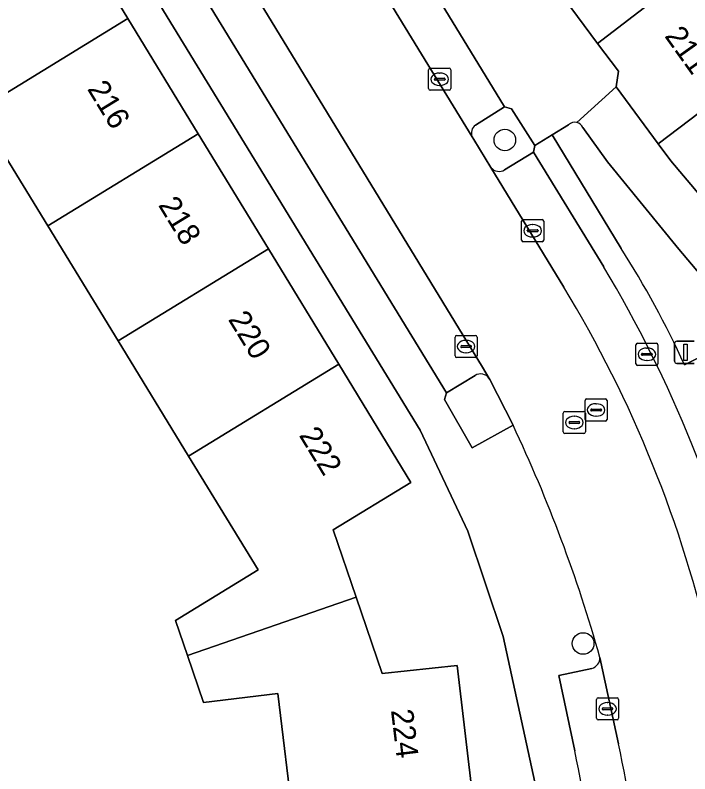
# Model space of a CAD drawing. Extents: x 159888 to 160761, y 384031 to 384750.
# Drawn here: x 160538.59 to 160569.11, y 384196.26 to 384230.55 of the extents above; entities that cross this region are included whole.
import ezdxf

# ---------------------------------------------------------------- set-up
doc = ezdxf.new("R2010")
doc.units = 0
for name, color, linetype in [('IMGEO_Boom', 7, 'Continuous'), ('IMGEO_Erf', 7, 'Continuous'), ('IMGEO_Groenvoorziening', 7, 'Continuous'), ('IMGEO_Kolk', 7, 'Continuous'), ('IMGEO_Lichtmast', 7, 'Continuous'), ('IMGEO_Pand', 7, 'Continuous'), ('IMGEO_Pand_nummerreeks', 7, 'Continuous'), ('IMGEO_Parkeervlak_open', 7, 'Continuous'), ('IMGEO_Rijbaan_lokaal_open', 7, 'Continuous'), ('IMGEO_Rioolput', 7, 'Continuous'), ('IMGEO_Voetpad_open', 7, 'Continuous')]:
    doc.layers.add(name, color=color, linetype=linetype)

msp = doc.modelspace()

# ---------------------------------------------------------------- linework, layer by layer
at = {"layer": 'IMGEO_Boom'}
for centre in [(160560.742, 384224.911), (160564.283, 384202.148)]:
    msp.add_circle(centre, 0.489, dxfattribs=at)
at = {"layer": 'IMGEO_Erf'}
for points in [[(160564.326, 384177.793), (160563.394, 384187.766), (160562.778, 384192.752), (160560.667, 384202.459), (160559.072, 384207.22), (160556.908, 384211.788), (160533.512, 384250)], [(160551.177, 384194.043), (160550.476, 384199.882), (160547.111, 384199.478), (160546.382, 384201.607), (160545.842, 384203.186), (160549.579, 384205.472), (160546.428, 384210.622), (160543.245, 384215.825), (160540.061, 384221.029), (160536.878, 384226.232), (160533.694, 384231.435), (160530.431, 384236.769), (160537.297, 384240.881), (160540.515, 384235.608), (160543.693, 384230.401), (160546.87, 384225.195), (160550.048, 384219.987), (160553.226, 384214.779), (160556.494, 384209.424), (160552.971, 384207.294), (160554.014, 384204.247), (160555.198, 384200.789), (160558.586, 384201.159), (160559.314, 384195.02)]]:
    msp.add_lwpolyline(points, dxfattribs=at)
at = {"layer": 'IMGEO_Groenvoorziening'}
for points in [[(160561.048, 384226.321), (160560.719, 384226.408), (160559.413, 384225.584)], [(160560.731, 384223.556), (160562.038, 384224.36), (160562.097, 384224.662), (160561.048, 384226.321)], [(160563.628, 384225.601), (160562.881, 384225.145), (160566.001, 384220.012)], [(160568.864, 384214.75), (160571.788, 384216.212), (160568.617, 384219.981), (160565.39, 384223.927), (160564.274, 384225.47)], [(160559.261, 384225.052), (160559.335, 384224.93), (160560.115, 384223.662)], [(160559.396, 384214.259), (160558.098, 384213.477), (160558.015, 384213.177), (160559.256, 384211.001), (160561.112, 384212.018), (160560.06, 384214.089)], [(160560.06, 384214.089), (160560.035, 384214.131)]]:
    msp.add_lwpolyline(points, dxfattribs=at)
for centre, radius, start, end in [((160563.904, 384225.312), 0.4, 76.6146, 133.7116), ((160563.905, 384225.309), 0.403, 23.609, 76.7391), ((160559.673, 384225.222), 0.445, 125.6495, 202.4597), ((160560.487, 384223.981), 0.49, 220.6377, 299.8349), ((160528.984, 384196.461), 43.874, 24.6356, 32.4647), ((160559.651, 384213.874), 0.462, 33.8108, 123.5348)]:
    msp.add_arc(centre, radius, start, end, dxfattribs=at)
at = {"layer": 'IMGEO_Kolk'}
for p, q in [((160557.295, 384227.233), (160557.295, 384228.085)), ((160557.37, 384228.159), (160558.222, 384228.159)), ((160558.296, 384228.085), (160558.296, 384227.233)), ((160557.783, 384227.939), (160557.808, 384227.939)), ((160557.554, 384227.653), (160557.554, 384227.665)), ((160557.992, 384227.616), (160557.594, 384227.616)), ((160557.597, 384227.702), (160557.995, 384227.702)), ((160557.806, 384227.379), (160557.781, 384227.379)), ((160558.038, 384227.665), (160558.038, 384227.653)), ((160558.222, 384227.159), (160557.37, 384227.159)), ((160561.5, 384220.384), (160561.5, 384221.236)), ((160561.575, 384221.31), (160562.427, 384221.31)), ((160562.501, 384221.236), (160562.501, 384220.384)), ((160561.802, 384220.853), (160562.2, 384220.853)), ((160561.988, 384221.09), (160562.013, 384221.09)), ((160561.759, 384220.804), (160561.759, 384220.816)), ((160562.197, 384220.767), (160561.799, 384220.767)), ((160562.011, 384220.53), (160561.986, 384220.53)), ((160562.243, 384220.816), (160562.243, 384220.804)), ((160562.427, 384220.31), (160561.575, 384220.31)), ((160558.562, 384216.074), (160559.414, 384216.074)), ((160558.487, 384215.148), (160558.487, 384216)), ((160558.975, 384215.854), (160559, 384215.854)), ((160559.488, 384216), (160559.488, 384215.148)), ((160558.746, 384215.568), (160558.746, 384215.58)), ((160559.184, 384215.531), (160558.786, 384215.531)), ((160558.789, 384215.617), (160559.187, 384215.617)), ((160559.23, 384215.58), (160559.23, 384215.568)), ((160559.414, 384215.074), (160558.562, 384215.074)), ((160558.998, 384215.294), (160558.973, 384215.294)), ((160564.889, 384198.767), (160564.889, 384199.619)), ((160564.964, 384199.693), (160565.816, 384199.693)), ((160565.89, 384199.619), (160565.89, 384198.767)), ((160565.377, 384199.473), (160565.402, 384199.473)), ((160565.148, 384199.187), (160565.148, 384199.199)), ((160565.586, 384199.15), (160565.188, 384199.15)), ((160565.191, 384199.236), (160565.589, 384199.236)), ((160565.4, 384198.913), (160565.375, 384198.913)), ((160565.632, 384199.199), (160565.632, 384199.187)), ((160565.816, 384198.693), (160564.964, 384198.693))]:
    msp.add_line(p, q, dxfattribs=at)
for points in [[(160557.295, 384227.233), (160557.295, 384228.085)], [(160557.37, 384228.159), (160558.222, 384228.159)], [(160558.296, 384228.085), (160558.296, 384227.233)], [(160558.222, 384227.159), (160557.37, 384227.159)], [(160561.5, 384220.384), (160561.5, 384221.236)], [(160561.575, 384221.31), (160562.427, 384221.31)], [(160562.501, 384221.236), (160562.501, 384220.384)], [(160562.427, 384220.31), (160561.575, 384220.31)], [(160558.562, 384216.074), (160559.414, 384216.074)], [(160558.487, 384215.148), (160558.487, 384216)], [(160559.488, 384216), (160559.488, 384215.148)], [(160559.414, 384215.074), (160558.562, 384215.074)], [(160564.889, 384198.767), (160564.889, 384199.619)], [(160564.964, 384199.693), (160565.816, 384199.693)], [(160565.89, 384199.619), (160565.89, 384198.767)], [(160565.816, 384198.693), (160564.964, 384198.693)]]:
    msp.add_lwpolyline(points, dxfattribs=at)
for centre, radius, start, end in [((160557.372, 384228.083), 0.0765, 91.552, 178.448), ((160557.372, 384228.083), 0.0765, 91.552, 178.448), ((160558.22, 384228.083), 0.0765, 1.552, 88.448), ((160558.22, 384228.083), 0.0765, 1.552, 88.448), ((160557.594, 384227.662), 0.0403, 85.8775, 175.7526), ((160557.591, 384227.652), 0.0366, 178.938, 274.7102), ((160557.995, 384227.659), 0.043, 264.8664, 352.4533), ((160557.999, 384227.664), 0.0386, 1.7309, 96.639), ((160557.372, 384227.235), 0.0765, 181.552, 268.448), ((160557.372, 384227.235), 0.0765, 181.552, 268.448), ((160558.22, 384227.235), 0.0765, 271.552, 358.448), ((160558.22, 384227.235), 0.0765, 271.552, 358.448), ((160561.577, 384221.234), 0.0765, 91.552, 178.448), ((160561.577, 384221.234), 0.0765, 91.552, 178.448), ((160562.425, 384221.234), 0.0765, 1.552, 88.448), ((160562.425, 384221.234), 0.0765, 1.552, 88.448), ((160561.799, 384220.813), 0.0403, 85.8775, 175.7526), ((160562.204, 384220.815), 0.0386, 1.7309, 96.639), ((160561.796, 384220.803), 0.0366, 178.938, 274.7102), ((160562.2, 384220.81), 0.043, 264.8664, 352.4533), ((160561.577, 384220.386), 0.0765, 181.552, 268.448), ((160561.577, 384220.386), 0.0765, 181.552, 268.448), ((160562.425, 384220.386), 0.0765, 271.552, 358.448), ((160562.425, 384220.386), 0.0765, 271.552, 358.448), ((160558.564, 384215.998), 0.0765, 91.552, 178.448), ((160558.564, 384215.998), 0.0765, 91.552, 178.448), ((160559.412, 384215.998), 0.0765, 1.552, 88.448), ((160559.412, 384215.998), 0.0765, 1.552, 88.448), ((160558.786, 384215.577), 0.0403, 85.8775, 175.7526), ((160558.783, 384215.567), 0.0366, 178.938, 274.7102), ((160559.187, 384215.574), 0.043, 264.8664, 352.4533), ((160559.191, 384215.579), 0.0386, 1.7309, 96.639), ((160558.564, 384215.15), 0.0765, 181.552, 268.448), ((160558.564, 384215.15), 0.0765, 181.552, 268.448), ((160559.412, 384215.15), 0.0765, 271.552, 358.448), ((160559.412, 384215.15), 0.0765, 271.552, 358.448), ((160564.966, 384199.617), 0.0765, 91.552, 178.448), ((160564.966, 384199.617), 0.0765, 91.552, 178.448), ((160565.814, 384199.617), 0.0765, 1.552, 88.448), ((160565.814, 384199.617), 0.0765, 1.552, 88.448), ((160565.188, 384199.196), 0.0403, 85.8775, 175.7526), ((160565.185, 384199.186), 0.0366, 178.938, 274.7102), ((160565.589, 384199.193), 0.043, 264.8664, 352.4533), ((160565.593, 384199.198), 0.0386, 1.7309, 96.639), ((160564.966, 384198.769), 0.0765, 181.552, 268.448), ((160564.966, 384198.769), 0.0765, 181.552, 268.448), ((160565.814, 384198.769), 0.0765, 271.552, 358.448), ((160565.814, 384198.769), 0.0765, 271.552, 358.448)]:
    msp.add_arc(centre, radius, start, end, dxfattribs=at)
for centre, major_axis, ratio, start_param, end_param in [((160557.782, 384227.659), (-0.387, 0.002), 0.722429, 4.712389, 7.853982), ((160557.807, 384227.659), (-0.39, 0.002), 0.717154, 1.570796, 4.712389), ((160561.987, 384220.81), (-0.387, 0.002), 0.722429, 4.712389, 7.853982), ((160562.012, 384220.81), (-0.39, 0.002), 0.717154, 1.570796, 4.712389), ((160558.974, 384215.574), (-0.387, 0.002), 0.722429, 4.712389, 7.853982), ((160558.999, 384215.574), (-0.39, 0.002), 0.717154, 1.570796, 4.712389), ((160565.376, 384199.193), (-0.387, 0.002), 0.722429, 4.712389, 7.853982), ((160565.401, 384199.193), (-0.39, 0.002), 0.717154, 1.570796, 4.712389)]:
    msp.add_ellipse(centre, major_axis=major_axis, ratio=ratio, start_param=start_param, end_param=end_param, dxfattribs=at)
at = {"layer": 'IMGEO_Lichtmast'}
for p, q in [((160568.419, 384214.912), (160568.419, 384215.712)), ((160568.419, 384215.712), (160568.419, 384214.912)), ((160568.519, 384215.812), (160569.309, 384215.812)), ((160569.309, 384215.812), (160568.519, 384215.812)), ((160569.309, 384214.812), (160568.519, 384214.812)), ((160568.519, 384214.812), (160569.309, 384214.812))]:
    msp.add_line(p, q, dxfattribs=at)
msp.add_lwpolyline([(160568.839, 384215.687), (160568.989, 384215.687), (160568.989, 384214.937), (160568.839, 384214.937), (160568.839, 384215.687)], dxfattribs=at)
for centre, start, end in [((160568.519, 384215.712), 90, 180), ((160568.519, 384215.712), 90, 180), ((160568.519, 384214.912), 180, 270), ((160568.519, 384214.912), 180, 270)]:
    msp.add_arc(centre, 0.1, start, end, dxfattribs=at)
at = {"layer": 'IMGEO_Pand'}
for points in [[(160574.288, 384236.335), (160572.644, 384238.525), (160571.275, 384240.349), (160568.156, 384238.005), (160561.505, 384233.007), (160563.032, 384230.984), (160563.734, 384230.897), (160564.939, 384229.278), (160567.255, 384231.048), (160566.985, 384231.401), (160568.185, 384232.493), (160568.305, 384232.347), (160569.519, 384232.368), (160571.492, 384233.879), (160571.337, 384234.082)], [(160574.932, 384233.571), (160575.847, 384234.258), (160574.288, 384236.335), (160571.337, 384234.082), (160571.492, 384233.879), (160569.519, 384232.368), (160568.305, 384232.347), (160568.185, 384232.493), (160566.985, 384231.401), (160567.255, 384231.048), (160564.939, 384229.278), (160565.877, 384228.019), (160565.771, 384227.32), (160567.675, 384224.735), (160570.475, 384226.857), (160570.753, 384226.498), (160571.28, 384226.906), (160571.648, 384226.43), (160574.959, 384228.99), (160577.182, 384230.778)], [(160540.515, 384235.608), (160533.694, 384231.435), (160536.878, 384226.232), (160543.693, 384230.401)], [(160543.693, 384230.401), (160536.878, 384226.232), (160540.061, 384221.029), (160546.87, 384225.195)], [(160581.255, 384227.598), (160579.62, 384229.545), (160576.552, 384226.969), (160574.959, 384228.99), (160571.648, 384226.43), (160571.28, 384226.906), (160570.753, 384226.498), (160570.475, 384226.857), (160567.675, 384224.735), (160568.254, 384223.968), (160570.303, 384221.548), (160571.008, 384221.49), (160572.357, 384219.875), (160573.906, 384221.176), (160573.931, 384221.723), (160575.331, 384222.91), (160575.998, 384222.858), (160577.978, 384224.522), (160577.82, 384224.71)], [(160546.87, 384225.195), (160540.061, 384221.029), (160543.245, 384215.825), (160550.048, 384219.987)], [(160550.048, 384219.987), (160543.245, 384215.825), (160546.428, 384210.622), (160553.226, 384214.779)], [(160556.494, 384209.424), (160553.226, 384214.779), (160546.428, 384210.622), (160549.579, 384205.472), (160545.842, 384203.186), (160546.382, 384201.607), (160554.014, 384204.247), (160552.971, 384207.294)], [(160558.586, 384201.159), (160555.198, 384200.789), (160554.014, 384204.247), (160546.382, 384201.607), (160547.111, 384199.478), (160550.476, 384199.882), (160551.177, 384194.043), (160559.314, 384195.02)]]:
    msp.add_lwpolyline(points, close=True, dxfattribs=at)
at = {"layer": 'IMGEO_Parkeervlak_open'}
for points in [[(160559.413, 384225.584), (160560.719, 384226.408), (160551.143, 384242.113), (160549.84, 384241.311)], [(160549.185, 384241.499), (160559.261, 384225.052)], [(160560.035, 384214.131), (160559.728, 384214.647), (160543.906, 384240.555)], [(160543.767, 384239.957), (160542.424, 384239.11), (160558.098, 384213.477), (160559.396, 384214.259)], [(160565.22, 384219.17), (160562.038, 384224.36), (160560.731, 384223.556)], [(160560.115, 384223.662), (160563.414, 384218.258)], [(160565.885, 384197.614), (160565.039, 384201.519)], [(160564.68, 384201.022), (160563.177, 384200.704), (160563.907, 384197.296)]]:
    msp.add_lwpolyline(points, dxfattribs=at)
for centre, radius, start, end in [((160559.673, 384225.222), 0.445, 125.6495, 202.4597), ((160560.487, 384223.981), 0.49, 220.6377, 299.8349), ((160515.129, 384189.26), 58.341, 13.24164, 30.84158), ((160515.763, 384189.392), 55.712, 12.7429, 31.2064), ((160559.651, 384213.874), 0.462, 33.8108, 123.5348), ((160564.538, 384201.502), 0.501, 286.4235, 1.8928), ((160468.958, 384177.359), 99.02, 3.97147, 11.80346), ((160453.796, 384175.144), 112.317, 4.59609, 11.37491)]:
    msp.add_arc(centre, radius, start, end, dxfattribs=at)
at = {"layer": 'IMGEO_Rijbaan_lokaal_open'}
for points in [[(160545.852, 384246.914), (160538, 384259.726), (160530.263, 384272.354), (160529.728, 384273.233), (160529.522, 384273.687), (160525.198, 384271.067), (160525.638, 384270.277), (160538.092, 384250), (160538.19, 384249.84), (160539.088, 384248.391), (160542.176, 384243.336), (160543.906, 384240.555), (160559.728, 384214.647), (160560.035, 384214.131), (160560.06, 384214.089), (160561.112, 384212.018)], [(160563.414, 384218.258), (160560.115, 384223.662), (160559.335, 384224.93), (160559.261, 384225.052), (160549.185, 384241.499), (160545.852, 384246.914)], [(160565.039, 384201.519), (160565.885, 384197.614)]]:
    msp.add_lwpolyline(points, dxfattribs=at)
for centre, radius, start, end in [((160515.763, 384189.392), 55.712, 12.7429, 31.2064), ((160500.717, 384183.444), 66.813, 15.69563, 25.31954), ((160468.958, 384177.359), 99.02, 3.97147, 11.80346)]:
    msp.add_arc(centre, radius, start, end, dxfattribs=at)
at = {"layer": 'IMGEO_Rioolput'}
for p, q in [((160566.743, 384215.723), (160567.595, 384215.723)), ((160566.668, 384214.797), (160566.668, 384215.649)), ((160567.156, 384215.503), (160567.181, 384215.503)), ((160567.669, 384215.649), (160567.669, 384214.797)), ((160566.927, 384215.217), (160566.927, 384215.229)), ((160567.365, 384215.18), (160566.967, 384215.18)), ((160566.97, 384215.266), (160567.368, 384215.266)), ((160567.411, 384215.229), (160567.411, 384215.217)), ((160567.595, 384214.723), (160566.743, 384214.723)), ((160567.179, 384214.943), (160567.154, 384214.943)), ((160564.368, 384212.28), (160564.368, 384213.132)), ((160564.443, 384213.206), (160565.295, 384213.206)), ((160564.856, 384212.986), (160564.881, 384212.986)), ((160565.369, 384213.132), (160565.369, 384212.28)), ((160563.46, 384212.639), (160564.312, 384212.639)), ((160564.627, 384212.7), (160564.627, 384212.712)), ((160565.065, 384212.663), (160564.667, 384212.663)), ((160564.67, 384212.749), (160565.068, 384212.749)), ((160565.111, 384212.712), (160565.111, 384212.7)), ((160563.385, 384211.713), (160563.385, 384212.565)), ((160563.873, 384212.419), (160563.898, 384212.419)), ((160564.386, 384212.565), (160564.386, 384211.713)), ((160564.879, 384212.426), (160564.854, 384212.426)), ((160563.644, 384212.133), (160563.644, 384212.145)), ((160564.082, 384212.096), (160563.684, 384212.096)), ((160563.687, 384212.182), (160564.085, 384212.182)), ((160564.128, 384212.145), (160564.128, 384212.133)), ((160565.295, 384212.206), (160564.443, 384212.206)), ((160564.312, 384211.639), (160563.46, 384211.639)), ((160563.896, 384211.859), (160563.871, 384211.859))]:
    msp.add_line(p, q, dxfattribs=at)
for points in [[(160566.743, 384215.723), (160567.595, 384215.723)], [(160566.668, 384214.797), (160566.668, 384215.649)], [(160567.669, 384215.649), (160567.669, 384214.797)], [(160567.595, 384214.723), (160566.743, 384214.723)], [(160564.368, 384212.28), (160564.368, 384213.132)], [(160564.443, 384213.206), (160565.295, 384213.206)], [(160565.369, 384213.132), (160565.369, 384212.28)], [(160563.46, 384212.639), (160564.312, 384212.639)], [(160563.385, 384211.713), (160563.385, 384212.565)], [(160564.386, 384212.565), (160564.386, 384211.713)], [(160565.295, 384212.206), (160564.443, 384212.206)], [(160564.312, 384211.639), (160563.46, 384211.639)]]:
    msp.add_lwpolyline(points, dxfattribs=at)
for centre, radius, start, end in [((160566.745, 384215.647), 0.0765, 91.552, 178.448), ((160566.745, 384215.647), 0.0765, 91.552, 178.448), ((160567.593, 384215.647), 0.0765, 1.552, 88.448), ((160567.593, 384215.647), 0.0765, 1.552, 88.448), ((160566.967, 384215.226), 0.0403, 85.8775, 175.7526), ((160566.964, 384215.216), 0.0366, 178.938, 274.7102), ((160567.368, 384215.223), 0.043, 264.8664, 352.4533), ((160567.372, 384215.228), 0.0386, 1.7309, 96.639), ((160566.745, 384214.799), 0.0765, 181.552, 268.448), ((160566.745, 384214.799), 0.0765, 181.552, 268.448), ((160567.593, 384214.799), 0.0765, 271.552, 358.448), ((160567.593, 384214.799), 0.0765, 271.552, 358.448), ((160564.445, 384213.13), 0.0765, 91.552, 178.448), ((160564.445, 384213.13), 0.0765, 91.552, 178.448), ((160565.293, 384213.13), 0.0765, 1.552, 88.448), ((160565.293, 384213.13), 0.0765, 1.552, 88.448), ((160563.462, 384212.563), 0.0765, 91.552, 178.448), ((160563.462, 384212.563), 0.0765, 91.552, 178.448), ((160564.31, 384212.563), 0.0765, 1.552, 88.448), ((160564.31, 384212.563), 0.0765, 1.552, 88.448), ((160564.667, 384212.709), 0.0403, 85.8775, 175.7526), ((160564.664, 384212.699), 0.0366, 178.938, 274.7102), ((160565.068, 384212.706), 0.043, 264.8664, 352.4533), ((160565.072, 384212.711), 0.0386, 1.7309, 96.639), ((160564.445, 384212.282), 0.0765, 181.552, 268.448), ((160564.445, 384212.282), 0.0765, 181.552, 268.448), ((160565.293, 384212.282), 0.0765, 271.552, 358.448), ((160565.293, 384212.282), 0.0765, 271.552, 358.448), ((160563.684, 384212.142), 0.0403, 85.8775, 175.7526), ((160563.681, 384212.132), 0.0366, 178.938, 274.7102), ((160564.085, 384212.139), 0.043, 264.8664, 352.4533), ((160564.089, 384212.144), 0.0386, 1.7309, 96.639), ((160563.462, 384211.715), 0.0765, 181.552, 268.448), ((160563.462, 384211.715), 0.0765, 181.552, 268.448), ((160564.31, 384211.715), 0.0765, 271.552, 358.448), ((160564.31, 384211.715), 0.0765, 271.552, 358.448)]:
    msp.add_arc(centre, radius, start, end, dxfattribs=at)
for centre, major_axis, ratio, start_param, end_param in [((160567.155, 384215.223), (-0.387, 0.002), 0.722429, 4.712389, 7.853982), ((160567.18, 384215.223), (-0.39, 0.002), 0.717154, 1.570796, 4.712389), ((160564.855, 384212.706), (-0.387, 0.002), 0.722429, 4.712389, 7.853982), ((160564.88, 384212.706), (-0.39, 0.002), 0.717154, 1.570796, 4.712389), ((160563.872, 384212.139), (-0.387, 0.002), 0.722429, 4.712389, 7.853982), ((160563.897, 384212.139), (-0.39, 0.002), 0.717154, 1.570796, 4.712389)]:
    msp.add_ellipse(centre, major_axis=major_axis, ratio=ratio, start_param=start_param, end_param=end_param, dxfattribs=at)
at = {"layer": 'IMGEO_Voetpad_open'}
for points in [[(160486.257, 384333.016), (160485.596, 384332.555), (160485.451, 384332.462), (160486.16, 384331.218), (160488.821, 384326.551), (160491.412, 384322.008), (160494.003, 384317.464), (160496.663, 384312.799), (160497.383, 384311.495), (160500.525, 384305.972), (160503.615, 384300.54), (160506.705, 384295.108), (160509.796, 384289.676), (160512.886, 384284.244), (160515.577, 384279.514), (160516.041, 384278.668), (160533.512, 384250), (160556.908, 384211.788), (160559.072, 384207.22), (160560.667, 384202.459), (160562.778, 384192.752), (160563.394, 384187.766), (160564.326, 384177.793)], [(160561.112, 384212.018), (160559.256, 384211.001), (160558.015, 384213.177), (160558.098, 384213.477), (160542.424, 384239.11), (160542.073, 384239.197), (160540.25, 384242.186), (160542.176, 384243.336), (160539.088, 384248.391), (160537.19, 384247.23), (160536.188, 384248.872), (160536.235, 384249.14), (160524.133, 384268.893)], [(160563.997, 384225.701), (160565.771, 384227.32), (160565.877, 384228.019), (160564.939, 384229.278), (160563.734, 384230.897), (160563.032, 384230.984), (160561.505, 384233.007), (160559.664, 384235.447), (160559.756, 384236.142), (160558.953, 384237.25), (160558.553, 384236.95), (160556.768, 384239.33), (160554.829, 384242.238), (160552.352, 384245.954), (160550.637, 384249.155), (160543.642, 384260.525)], [(160549.84, 384241.311), (160551.143, 384242.113), (160560.719, 384226.408), (160561.048, 384226.321), (160562.097, 384224.662), (160562.881, 384225.145), (160563.628, 384225.601)], [(160570.303, 384221.548), (160568.254, 384223.968), (160567.675, 384224.735), (160565.771, 384227.32), (160563.997, 384225.701)], [(160564.274, 384225.47), (160565.39, 384223.927), (160568.617, 384219.981), (160571.788, 384216.212), (160568.864, 384214.75)], [(160566.001, 384220.012), (160562.881, 384225.145), (160562.097, 384224.662), (160562.038, 384224.36), (160565.22, 384219.17)], [(160563.907, 384197.296), (160563.177, 384200.704), (160564.68, 384201.022)]]:
    msp.add_lwpolyline(points, dxfattribs=at)
for centre, radius, start, end in [((160563.904, 384225.312), 0.4, 76.6146, 133.7116), ((160563.905, 384225.309), 0.403, 23.609, 76.7391), ((160528.984, 384196.461), 43.874, 24.6356, 32.4647), ((160515.129, 384189.26), 58.341, 13.24164, 30.84158), ((160500.717, 384183.444), 66.813, 15.69563, 25.31954), ((160564.538, 384201.502), 0.501, 286.4235, 1.8928), ((160453.796, 384175.144), 112.317, 4.59609, 11.37491)]:
    msp.add_arc(centre, radius, start, end, dxfattribs=at)

# ---------------------------------------------------------------- texts
at = {"layer": 'IMGEO_Pand_nummerreeks'}
for s, rotation, p in [('211', 305.5576, (160567.94, 384229.609)), ('216', 301.4609, (160541.827, 384227.221)), ('218', 301.4609, (160545.039, 384221.972)), ('220', 301.4609, (160548.201, 384216.803)), ('222', 301.4609, (160551.408, 384211.562)), ('224', 276.8466, (160555.587, 384199.132))]:
    msp.add_text(s, height=1, rotation=rotation, dxfattribs=at).set_placement(p)

doc.saveas('drawing.dxf')
